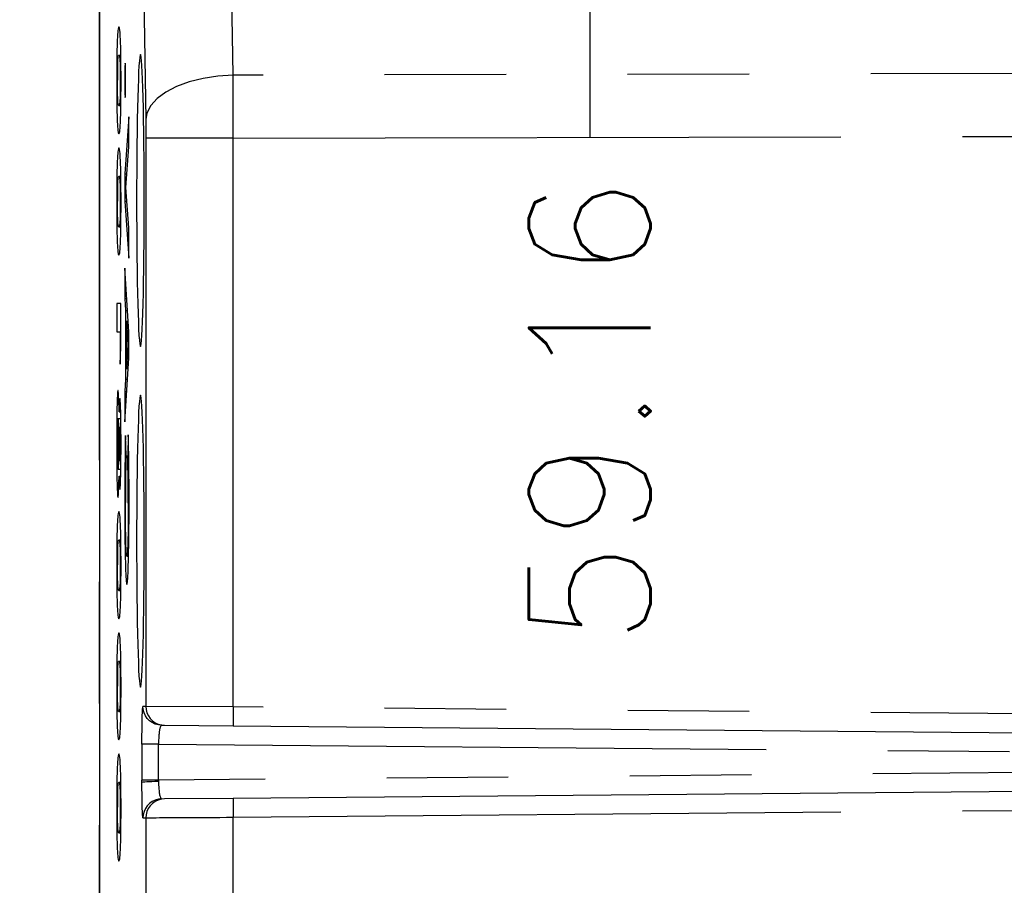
# Model space of a CAD drawing. Extents: x 2651 to 11825, y -3833 to 1075.
# Tile 431 of 656: x 4806 to 4826, y -3147 to -3130. Entities that reach past the tile are written whole.
import ezdxf

# ---------------------------------------------------------------- set-up
doc = ezdxf.new("R2010")
doc.units = 0
doc.header["$LTSCALE"] = 10
doc.linetypes.add('PHANTOM', pattern=[2.5, 1.25, -0.25, 0.25, -0.25, 0.25, -0.25])
doc.layers.get('0').update_dxf_attribs({"linetype": 'CONTINUOUS'})
doc.layers.get('Defpoints').update_dxf_attribs({"linetype": 'CONTINUOUS'})
doc.layers.add('DIM', color=3, linetype='CONTINUOUS')
doc.layers.add('LAYER_108', color=7, linetype='CONTINUOUS')
doc.styles.get("Standard").update_dxf_attribs({"font": 'romans.shx'})
doc.dimstyles.new('1-1', dxfattribs={"dimtxt": 2.5, "dimasz": 2.5, "dimexe": 1, "dimexo": 0.5, "dimtad": 0, "dimrnd": 1.38778e-17, "dimzin": 9, "dimdsep": 46, "dimtxsty": 'Standard', "dimblk": 'CLOSED', "dimcen": 0, "dimclrd": 3, "dimclre": 3, "dimclrt": 3, "dimazin": 2, "dimtfac": 0.75, "dimtofl": 0, "dimtmove": 0, "dimatfit": 3, "dimfxl": 0, "dimtolj": 1, "dimarcsym": 0})

# ---------------------------------------------------------------- blocks, each defined once
blk = doc.blocks.new('*D749')
at = {"layer": 'Defpoints', "color": 0}
for p in [(4876.454, -3109.358), (4807.215, -3163.693), (4807.215, -3176.112)]:
    blk.add_point(p, dxfattribs=at)
at = {"layer": 'DIM', "color": 3, "lineweight": -2}
blk.add_line((4807.215, -3164.193), (4807.215, -3176.112), dxfattribs=at)
at = {"layer": 'DIM', "color": 3, "insert": (4807.215, -3181.737), "char_height": 2.5, "attachment_point": 5, "rotation": 90}
blk.add_mtext('\\A1;69.24', dxfattribs=at)
blk = doc.blocks.new('_Closed')
at = {"color": 0, "linetype": 'ByBlock', "lineweight": -2}
for p, q in [((-1, 0.1667), (0, 0)), ((-1, 0.1667), (-1, -0.1667)), ((0, 0), (-1, -0.1667)), ((0, 0), (-1, 0))]:
    blk.add_line(p, q, dxfattribs=at)
blk = doc.blocks.new('*D3544')
at = {"layer": 'Defpoints', "color": 0}
for p in [(4876.454, -3109.358), (4817.299, -3114.358), (4817.299, -3132.06)]:
    blk.add_point(p, dxfattribs=at)
at = {"layer": 'DIM', "color": 3, "lineweight": -2}
blk.add_line((4817.299, -3114.858), (4817.299, -3132.06), dxfattribs=at)
at = {"layer": 'DIM', "color": 3, "insert": (4817.299, -3137.685), "char_height": 2.5, "attachment_point": 5, "rotation": 90}
blk.add_mtext('\\A1;59.16', dxfattribs=at)

msp = doc.modelspace()

# ---------------------------------------------------------------- linework, layer by layer
at = {"layer": 'LAYER_108', "color": 0, "linetype": 'Continuous'}
for p, q in [((4807.215, -3120.335), (4807.215, -3163.706)), ((4807.614, -3130.367), (4807.656, -3130.367)), ((4807.571, -3130.513), (4807.57, -3130.879)), ((4807.57, -3130.879), (4807.573, -3131.42)), ((4807.736, -3130.886), (4807.754, -3130.886)), ((4807.614, -3131.405), (4807.656, -3131.405)), ((4807.822, -3131.633), (4807.737, -3132.807)), ((4807.822, -3132.252), (4807.822, -3131.633)), ((4807.761, -3133.086), (4807.822, -3132.252)), ((4807.614, -3132.858), (4807.656, -3132.858)), ((4807.737, -3132.807), (4807.737, -3133.367)), ((4807.737, -3132.807), (4807.782, -3132.807)), ((4807.571, -3133.004), (4807.57, -3133.37)), ((4807.822, -3133.919), (4807.761, -3133.086)), ((4807.57, -3133.37), (4807.573, -3133.912)), ((4807.737, -3133.367), (4807.822, -3134.539)), ((4807.737, -3133.367), (4807.782, -3133.367)), ((4807.614, -3133.896), (4807.656, -3133.896)), ((4807.822, -3134.539), (4807.822, -3133.919)), ((4807.822, -3136.055), (4807.737, -3134.747)), ((4807.737, -3134.747), (4807.737, -3135.368)), ((4807.657, -3135.474), (4807.572, -3135.474)), ((4807.572, -3135.474), (4807.572, -3136.055)), ((4807.657, -3136.372), (4807.657, -3135.474)), ((4807.737, -3135.368), (4807.754, -3135.62)), ((4807.737, -3135.368), (4807.777, -3135.368)), ((4807.754, -3135.62), (4807.754, -3137.031)), ((4807.754, -3135.62), (4807.793, -3135.62)), ((4807.77, -3136.81), (4807.77, -3135.839)), ((4807.77, -3135.839), (4807.799, -3136.325)), ((4807.77, -3135.839), (4807.808, -3135.839)), ((4807.572, -3136.055), (4807.643, -3136.055)), ((4807.643, -3136.055), (4807.643, -3136.719)), ((4807.643, -3136.055), (4807.657, -3136.055)), ((4807.822, -3136.594), (4807.822, -3136.055)), ((4807.643, -3136.719), (4807.657, -3136.372)), ((4807.799, -3136.325), (4807.77, -3136.81)), ((4807.799, -3136.325), (4807.822, -3136.325)), ((4807.737, -3137.902), (4807.822, -3136.594)), ((4807.77, -3136.81), (4807.808, -3136.81)), ((4807.754, -3137.031), (4807.737, -3137.282)), ((4807.754, -3137.031), (4807.793, -3137.031)), ((4807.737, -3137.282), (4807.737, -3137.902)), ((4807.737, -3137.282), (4807.777, -3137.282)), ((4807.618, -3137.703), (4807.611, -3137.427)), ((4807.618, -3137.703), (4807.653, -3137.703)), ((4807.597, -3137.84), (4807.655, -3137.84)), ((4807.585, -3138.357), (4807.588, -3138)), ((4807.606, -3138.019), (4807.609, -3138.35)), ((4807.762, -3138.599), (4807.751, -3138.185)), ((4807.807, -3138.172), (4807.796, -3138.599)), ((4807.57, -3138.351), (4807.572, -3138.906)), ((4807.609, -3138.35), (4807.606, -3138.703)), ((4807.597, -3138.878), (4807.656, -3138.878)), ((4807.61, -3139.296), (4807.618, -3139.024)), ((4807.618, -3139.024), (4807.653, -3139.024)), ((4807.614, -3140.331), (4807.656, -3140.331)), ((4807.571, -3140.477), (4807.57, -3140.843)), ((4807.779, -3140.663), (4807.813, -3140.663)), ((4807.57, -3140.843), (4807.573, -3141.385)), ((4807.614, -3141.369), (4807.656, -3141.369)), ((4807.571, -3142.968), (4807.57, -3143.334)), ((4807.614, -3142.822), (4807.656, -3142.822)), ((4807.57, -3143.334), (4807.573, -3143.876)), ((4807.614, -3143.86), (4807.656, -3143.86)), ((4808.495, -3144.142), (4808.555, -3144.142)), ((4808.555, -3144.142), (4809.967, -3144.155)), ((4809.967, -3144.155), (4835.579, -3144.378)), ((4807.614, -3145.314), (4807.656, -3145.314)), ((4807.571, -3145.46), (4807.57, -3145.825)), ((4835.579, -3145.421), (4809.967, -3145.645)), ((4808.555, -3145.657), (4808.495, -3145.658)), ((4809.967, -3145.645), (4808.555, -3145.657)), ((4807.57, -3145.825), (4807.573, -3146.367)), ((4807.614, -3146.352), (4807.656, -3146.352))]:
    msp.add_line(p, q, dxfattribs=at)
at = {"layer": 'LAYER_108', "color": 253, "linetype": 'PHANTOM'}
for p, q in [((4807.215, -3163.693), (4807.215, -3120.349)), ((4809.964, -3130.782), (4809.923, -3128.061)), ((4808.126, -3128.967), (4808.167, -3131.688)), ((4835.579, -3130.722), (4809.964, -3130.782)), ((4809.967, -3132.077), (4809.964, -3130.782)), ((4808.167, -3131.688), (4808.17, -3132.077)), ((4809.967, -3132.077), (4835.579, -3132.017)), ((4808.17, -3132.077), (4808.17, -3143.754)), ((4809.967, -3132.077), (4808.17, -3132.077)), ((4809.967, -3143.766), (4809.967, -3132.077)), ((4808.17, -3143.754), (4808.11, -3143.753)), ((4809.967, -3143.766), (4808.17, -3143.754)), ((4835.579, -3143.99), (4809.967, -3143.766)), ((4808.09, -3144.529), (4808.09, -3145.27)), ((4808.431, -3144.529), (4808.09, -3144.529)), ((4808.431, -3144.529), (4835.623, -3144.767)), ((4808.431, -3145.27), (4808.431, -3144.529)), ((4835.623, -3145.033), (4808.431, -3145.27)), ((4808.09, -3145.315), (4808.09, -3145.27)), ((4808.431, -3145.27), (4808.09, -3145.27)), ((4808.431, -3145.27), (4808.431, -3145.292)), ((4809.967, -3146.033), (4835.579, -3145.81)), ((4808.11, -3146.046), (4808.17, -3146.046)), ((4808.17, -3146.046), (4808.17, -3157.935)), ((4809.967, -3157.935), (4809.967, -3146.033))]:
    msp.add_line(p, q, dxfattribs=at)
at = {"layer": 'LAYER_108', "color": 0, "linetype": 'Continuous'}
for points in [[(4807.614, -3129.785, 0), (4807.606, -3129.796, 0), (4807.597, -3129.834, 0), (4807.594, -3129.861, 0), (4807.59, -3129.899, 0), (4807.587, -3129.947, 0), (4807.583, -3130.007, 0), (4807.582, -3130.047, 0), (4807.58, -3130.091, 0), (4807.578, -3130.141, 0), (4807.577, -3130.196, 0), (4807.575, -3130.244, 0), (4807.574, -3130.295, 0), (4807.573, -3130.35, 0), (4807.573, -3130.407, 0), (4807.572, -3130.466, 0), (4807.571, -3130.513, 0)], [(4807.659, -3130.895, 0), (4807.659, -3130.815, 0), (4807.659, -3130.734, 0), (4807.658, -3130.654, 0), (4807.658, -3130.576, 0), (4807.657, -3130.5, 0), (4807.656, -3130.43, 0), (4807.656, -3130.363, 0), (4807.654, -3130.298, 0), (4807.653, -3130.238, 0), (4807.652, -3130.183, 0), (4807.65, -3130.132, 0), (4807.649, -3130.085, 0), (4807.647, -3130.042, 0), (4807.644, -3129.984, 0), (4807.642, -3129.935, 0), (4807.639, -3129.895, 0), (4807.636, -3129.863, 0), (4807.629, -3129.816, 0), (4807.622, -3129.792, 0), (4807.614, -3129.785, 0)], [(4807.591, -3130.526, 0), (4807.592, -3130.501, 0), (4807.594, -3130.478, 0), (4807.595, -3130.458, 0), (4807.597, -3130.434, 0), (4807.599, -3130.415, 0), (4807.603, -3130.391, 0), (4807.607, -3130.377, 0), (4807.614, -3130.367, 0)], [(4807.614, -3130.367, 0), (4807.624, -3130.38, 0), (4807.627, -3130.392, 0), (4807.63, -3130.411, 0), (4807.633, -3130.439, 0), (4807.634, -3130.456, 0), (4807.636, -3130.476, 0), (4807.637, -3130.5, 0), (4807.638, -3130.529, 0), (4807.639, -3130.553, 0), (4807.64, -3130.58, 0), (4807.641, -3130.61, 0), (4807.642, -3130.642, 0), (4807.642, -3130.667, 0), (4807.643, -3130.693, 0), (4807.643, -3130.721, 0), (4807.643, -3130.749, 0), (4807.644, -3130.781, 0), (4807.644, -3130.814, 0), (4807.644, -3130.848, 0), (4807.644, -3130.881, 0)], [(4808.058, -3130.358, 0), (4808.051, -3130.372, 0), (4808.043, -3130.416, 0), (4808.036, -3130.487, 0), (4808.028, -3130.586, 0), (4808.021, -3130.712, 0), (4808.015, -3130.863, 0), (4808.009, -3131.039, 0), (4808.003, -3131.236, 0), (4807.998, -3131.454, 0), (4807.993, -3131.691, 0), (4807.989, -3131.943, 0), (4807.986, -3132.21, 0), (4807.983, -3132.487, 0), (4807.981, -3132.772, 0), (4807.98, -3133.064, 0), (4807.98, -3133.358, 0), (4807.98, -3133.652, 0), (4807.981, -3133.943, 0), (4807.983, -3134.229, 0), (4807.986, -3134.506, 0), (4807.989, -3134.773, 0), (4807.993, -3135.025, 0), (4807.998, -3135.262, 0), (4808.003, -3135.48, 0), (4808.009, -3135.677, 0), (4808.015, -3135.853, 0), (4808.021, -3136.004, 0), (4808.028, -3136.13, 0), (4808.036, -3136.229, 0), (4808.043, -3136.3, 0), (4808.051, -3136.344, 0), (4808.058, -3136.358, 0)], [(4808.137, -3133.358, 0), (4808.137, -3133.064, 0), (4808.136, -3132.772, 0), (4808.134, -3132.487, 0), (4808.131, -3132.21, 0), (4808.128, -3131.943, 0), (4808.124, -3131.691, 0), (4808.119, -3131.454, 0), (4808.114, -3131.236, 0), (4808.108, -3131.039, 0), (4808.102, -3130.863, 0), (4808.095, -3130.712, 0), (4808.089, -3130.586, 0), (4808.081, -3130.487, 0), (4808.074, -3130.416, 0), (4808.066, -3130.372, 0), (4808.058, -3130.358, 0)], [(4807.745, -3130.533, 0), (4807.744, -3130.535, 0), (4807.744, -3130.539, 0), (4807.743, -3130.544, 0), (4807.742, -3130.552, 0), (4807.741, -3130.563, 0), (4807.741, -3130.575, 0), (4807.74, -3130.589, 0), (4807.739, -3130.605, 0), (4807.739, -3130.622, 0), (4807.738, -3130.641, 0), (4807.738, -3130.663, 0), (4807.737, -3130.687, 0), (4807.737, -3130.713, 0), (4807.737, -3130.74, 0), (4807.736, -3130.762, 0), (4807.736, -3130.786, 0), (4807.736, -3130.81, 0), (4807.736, -3130.834, 0), (4807.736, -3130.859, 0), (4807.736, -3130.886, 0)], [(4807.754, -3130.886, 0), (4807.754, -3130.856, 0), (4807.754, -3130.826, 0), (4807.754, -3130.797, 0), (4807.754, -3130.768, 0), (4807.754, -3130.741, 0), (4807.753, -3130.717, 0), (4807.753, -3130.694, 0), (4807.752, -3130.672, 0), (4807.752, -3130.651, 0), (4807.751, -3130.631, 0), (4807.751, -3130.615, 0), (4807.75, -3130.599, 0), (4807.75, -3130.585, 0), (4807.749, -3130.572, 0), (4807.749, -3130.561, 0), (4807.748, -3130.551, 0), (4807.747, -3130.543, 0), (4807.747, -3130.537, 0), (4807.746, -3130.534, 0), (4807.745, -3130.533, 0)], [(4807.614, -3131.405, 0), (4807.609, -3131.4, 0), (4807.604, -3131.388, 0), (4807.601, -3131.376, 0), (4807.599, -3131.36, 0), (4807.596, -3131.338, 0), (4807.594, -3131.308, 0), (4807.593, -3131.29, 0), (4807.592, -3131.27, 0), (4807.591, -3131.247, 0), (4807.59, -3131.222, 0), (4807.589, -3131.199, 0), (4807.588, -3131.175, 0), (4807.588, -3131.149, 0), (4807.587, -3131.121, 0), (4807.587, -3131.092, 0), (4807.586, -3131.064, 0), (4807.586, -3131.034, 0), (4807.586, -3131.003, 0), (4807.585, -3130.972, 0), (4807.585, -3130.942, 0), (4807.585, -3130.912, 0), (4807.585, -3130.881, 0)], [(4807.644, -3130.881, 0), (4807.644, -3130.922, 0), (4807.644, -3130.962, 0), (4807.643, -3131.002, 0), (4807.643, -3131.04, 0), (4807.643, -3131.07, 0), (4807.642, -3131.099, 0), (4807.642, -3131.127, 0), (4807.641, -3131.153, 0), (4807.641, -3131.178, 0), (4807.64, -3131.202, 0), (4807.639, -3131.224, 0), (4807.639, -3131.243, 0), (4807.638, -3131.261, 0), (4807.636, -3131.297, 0), (4807.634, -3131.326, 0), (4807.631, -3131.349, 0), (4807.629, -3131.365, 0), (4807.621, -3131.397, 0), (4807.614, -3131.405, 0)], [(4807.648, -3131.72, 0), (4807.65, -3131.659, 0), (4807.652, -3131.592, 0), (4807.653, -3131.542, 0), (4807.654, -3131.488, 0), (4807.655, -3131.43, 0), (4807.656, -3131.365, 0), (4807.657, -3131.297, 0), (4807.658, -3131.224, 0), (4807.658, -3131.149, 0), (4807.659, -3131.087, 0), (4807.659, -3131.024, 0), (4807.659, -3130.895, 0)], [(4807.736, -3130.886, 0), (4807.736, -3130.916, 0), (4807.736, -3130.945, 0), (4807.736, -3130.975, 0), (4807.736, -3131.004, 0), (4807.737, -3131.031, 0), (4807.737, -3131.055, 0), (4807.737, -3131.078, 0), (4807.738, -3131.1, 0), (4807.738, -3131.121, 0), (4807.739, -3131.14, 0), (4807.739, -3131.157, 0), (4807.74, -3131.172, 0), (4807.74, -3131.186, 0), (4807.741, -3131.198, 0), (4807.741, -3131.209, 0), (4807.742, -3131.219, 0), (4807.743, -3131.228, 0), (4807.744, -3131.233, 0), (4807.744, -3131.237, 0), (4807.745, -3131.239, 0)], [(4807.745, -3131.239, 0), (4807.746, -3131.236, 0), (4807.747, -3131.233, 0), (4807.747, -3131.227, 0), (4807.748, -3131.219, 0), (4807.749, -3131.208, 0), (4807.75, -3131.196, 0), (4807.75, -3131.182, 0), (4807.751, -3131.166, 0), (4807.751, -3131.148, 0), (4807.752, -3131.129, 0), (4807.752, -3131.107, 0), (4807.753, -3131.084, 0), (4807.753, -3131.059, 0), (4807.753, -3131.033, 0), (4807.754, -3131.011, 0), (4807.754, -3130.987, 0), (4807.754, -3130.963, 0), (4807.754, -3130.938, 0), (4807.754, -3130.913, 0), (4807.754, -3130.886, 0)], [(4807.573, -3131.42, 0), (4807.574, -3131.425, 0), (4807.575, -3131.487, 0), (4807.576, -3131.545, 0), (4807.577, -3131.598, 0), (4807.579, -3131.648, 0), (4807.58, -3131.693, 0), (4807.582, -3131.735, 0), (4807.584, -3131.792, 0), (4807.587, -3131.84, 0), (4807.59, -3131.88, 0), (4807.593, -3131.911, 0), (4807.6, -3131.958, 0), (4807.607, -3131.98, 0), (4807.614, -3131.986, 0)], [(4807.614, -3131.986, 0), (4807.622, -3131.976, 0), (4807.631, -3131.941, 0), (4807.635, -3131.91, 0), (4807.639, -3131.866, 0), (4807.641, -3131.838, 0), (4807.644, -3131.805, 0), (4807.646, -3131.765, 0), (4807.648, -3131.72, 0)], [(4807.614, -3132.277, 0), (4807.606, -3132.287, 0), (4807.597, -3132.325, 0), (4807.594, -3132.353, 0), (4807.59, -3132.39, 0), (4807.587, -3132.438, 0), (4807.583, -3132.498, 0), (4807.582, -3132.538, 0), (4807.58, -3132.583, 0), (4807.578, -3132.632, 0), (4807.577, -3132.687, 0), (4807.575, -3132.735, 0), (4807.574, -3132.786, 0), (4807.573, -3132.841, 0), (4807.573, -3132.898, 0), (4807.572, -3132.958, 0), (4807.571, -3133.004, 0)], [(4807.659, -3133.387, 0), (4807.659, -3133.306, 0), (4807.659, -3133.225, 0), (4807.658, -3133.146, 0), (4807.658, -3133.067, 0), (4807.657, -3132.991, 0), (4807.656, -3132.921, 0), (4807.656, -3132.854, 0), (4807.654, -3132.79, 0), (4807.653, -3132.73, 0), (4807.652, -3132.674, 0), (4807.65, -3132.623, 0), (4807.649, -3132.576, 0), (4807.647, -3132.533, 0), (4807.644, -3132.475, 0), (4807.642, -3132.426, 0), (4807.639, -3132.386, 0), (4807.636, -3132.354, 0), (4807.629, -3132.307, 0), (4807.622, -3132.284, 0), (4807.614, -3132.277, 0)], [(4807.591, -3133.017, 0), (4807.592, -3132.992, 0), (4807.594, -3132.969, 0), (4807.595, -3132.95, 0), (4807.597, -3132.925, 0), (4807.599, -3132.906, 0), (4807.603, -3132.882, 0), (4807.607, -3132.868, 0), (4807.614, -3132.858, 0)], [(4807.614, -3132.858, 0), (4807.624, -3132.871, 0), (4807.627, -3132.883, 0), (4807.63, -3132.902, 0), (4807.633, -3132.93, 0), (4807.634, -3132.947, 0), (4807.636, -3132.967, 0), (4807.637, -3132.992, 0), (4807.638, -3133.02, 0), (4807.639, -3133.044, 0), (4807.64, -3133.072, 0), (4807.641, -3133.101, 0), (4807.642, -3133.133, 0), (4807.642, -3133.158, 0), (4807.643, -3133.184, 0), (4807.643, -3133.212, 0), (4807.643, -3133.24, 0), (4807.644, -3133.272, 0), (4807.644, -3133.305, 0), (4807.644, -3133.339, 0), (4807.644, -3133.372, 0)], [(4807.614, -3133.896, 0), (4807.609, -3133.892, 0), (4807.604, -3133.879, 0), (4807.601, -3133.867, 0), (4807.599, -3133.852, 0), (4807.596, -3133.829, 0), (4807.594, -3133.799, 0), (4807.593, -3133.782, 0), (4807.592, -3133.761, 0), (4807.591, -3133.739, 0), (4807.59, -3133.713, 0), (4807.589, -3133.69, 0), (4807.588, -3133.666, 0), (4807.588, -3133.64, 0), (4807.587, -3133.612, 0), (4807.587, -3133.583, 0), (4807.586, -3133.555, 0), (4807.586, -3133.525, 0), (4807.586, -3133.494, 0), (4807.585, -3133.463, 0), (4807.585, -3133.433, 0), (4807.585, -3133.403, 0), (4807.585, -3133.372, 0)], [(4807.644, -3133.372, 0), (4807.644, -3133.413, 0), (4807.644, -3133.453, 0), (4807.643, -3133.493, 0), (4807.643, -3133.531, 0), (4807.643, -3133.561, 0), (4807.642, -3133.59, 0), (4807.642, -3133.618, 0), (4807.641, -3133.644, 0), (4807.641, -3133.669, 0), (4807.64, -3133.693, 0), (4807.639, -3133.715, 0), (4807.639, -3133.735, 0), (4807.638, -3133.752, 0), (4807.636, -3133.788, 0), (4807.634, -3133.817, 0), (4807.631, -3133.84, 0), (4807.629, -3133.857, 0), (4807.621, -3133.888, 0), (4807.614, -3133.896, 0)], [(4807.648, -3134.211, 0), (4807.65, -3134.15, 0), (4807.652, -3134.083, 0), (4807.653, -3134.033, 0), (4807.654, -3133.979, 0), (4807.655, -3133.922, 0), (4807.656, -3133.856, 0), (4807.657, -3133.788, 0), (4807.658, -3133.715, 0), (4807.658, -3133.641, 0), (4807.659, -3133.578, 0), (4807.659, -3133.515, 0), (4807.659, -3133.387, 0)], [(4808.058, -3136.358, 0), (4808.066, -3136.344, 0), (4808.074, -3136.3, 0), (4808.081, -3136.229, 0), (4808.089, -3136.13, 0), (4808.095, -3136.004, 0), (4808.102, -3135.853, 0), (4808.108, -3135.677, 0), (4808.114, -3135.48, 0), (4808.119, -3135.262, 0), (4808.124, -3135.025, 0), (4808.128, -3134.773, 0), (4808.131, -3134.506, 0), (4808.134, -3134.229, 0), (4808.136, -3133.943, 0), (4808.137, -3133.652, 0), (4808.137, -3133.358, 0)], [(4807.573, -3133.912, 0), (4807.574, -3133.916, 0), (4807.575, -3133.978, 0), (4807.576, -3134.036, 0), (4807.577, -3134.089, 0), (4807.579, -3134.139, 0), (4807.58, -3134.185, 0), (4807.582, -3134.226, 0), (4807.584, -3134.283, 0), (4807.587, -3134.331, 0), (4807.59, -3134.371, 0), (4807.593, -3134.402, 0), (4807.6, -3134.449, 0), (4807.607, -3134.471, 0), (4807.614, -3134.477, 0)], [(4807.614, -3134.477, 0), (4807.622, -3134.467, 0), (4807.631, -3134.432, 0), (4807.635, -3134.401, 0), (4807.639, -3134.357, 0), (4807.641, -3134.329, 0), (4807.644, -3134.296, 0), (4807.646, -3134.256, 0), (4807.648, -3134.211, 0)], [(4807.596, -3137.259, 0), (4807.594, -3137.264, 0), (4807.591, -3137.274, 0), (4807.589, -3137.291, 0), (4807.587, -3137.314, 0), (4807.585, -3137.343, 0), (4807.583, -3137.376, 0), (4807.582, -3137.415, 0), (4807.58, -3137.459, 0), (4807.578, -3137.508, 0), (4807.577, -3137.555, 0), (4807.576, -3137.606, 0), (4807.575, -3137.66, 0), (4807.574, -3137.717, 0), (4807.573, -3137.777, 0), (4807.572, -3137.844, 0)], [(4807.611, -3137.427, 0), (4807.609, -3137.395, 0), (4807.608, -3137.366, 0), (4807.606, -3137.339, 0), (4807.605, -3137.316, 0), (4807.603, -3137.297, 0), (4807.601, -3137.28, 0), (4807.6, -3137.268, 0), (4807.598, -3137.262, 0), (4807.596, -3137.259, 0)], [(4807.635, -3137.425, 0), (4807.633, -3137.429, 0), (4807.631, -3137.438, 0), (4807.63, -3137.448, 0), (4807.628, -3137.463, 0), (4807.627, -3137.48, 0), (4807.626, -3137.501, 0), (4807.624, -3137.524, 0), (4807.623, -3137.551, 0), (4807.621, -3137.596, 0), (4807.62, -3137.645, 0), (4807.618, -3137.703, 0)], [(4807.659, -3138.355, 0), (4807.659, -3138.276, 0), (4807.659, -3138.198, 0), (4807.658, -3138.121, 0), (4807.658, -3138.045, 0), (4807.657, -3137.971, 0), (4807.656, -3137.906, 0), (4807.656, -3137.844, 0), (4807.655, -3137.785, 0), (4807.653, -3137.729, 0), (4807.652, -3137.678, 0), (4807.651, -3137.631, 0), (4807.649, -3137.588, 0), (4807.648, -3137.55, 0), (4807.646, -3137.517, 0), (4807.644, -3137.488, 0), (4807.642, -3137.464, 0), (4807.64, -3137.446, 0), (4807.638, -3137.431, 0), (4807.635, -3137.425, 0)], [(4808.058, -3137.358, 0), (4808.051, -3137.372, 0), (4808.043, -3137.416, 0), (4808.036, -3137.487, 0), (4808.028, -3137.586, 0), (4808.021, -3137.712, 0), (4808.015, -3137.863, 0), (4808.009, -3138.039, 0), (4808.003, -3138.236, 0), (4807.998, -3138.454, 0), (4807.993, -3138.691, 0), (4807.989, -3138.943, 0), (4807.986, -3139.21, 0), (4807.983, -3139.487, 0), (4807.981, -3139.772, 0), (4807.98, -3140.064, 0), (4807.98, -3140.358, 0), (4807.98, -3140.652, 0), (4807.981, -3140.943, 0), (4807.983, -3141.229, 0), (4807.986, -3141.506, 0), (4807.989, -3141.773, 0), (4807.993, -3142.025, 0), (4807.998, -3142.262, 0), (4808.003, -3142.48, 0), (4808.009, -3142.677, 0), (4808.015, -3142.853, 0), (4808.021, -3143.004, 0), (4808.028, -3143.13, 0), (4808.036, -3143.229, 0), (4808.043, -3143.3, 0), (4808.051, -3143.344, 0), (4808.058, -3143.358, 0)], [(4808.137, -3140.358, 0), (4808.137, -3140.064, 0), (4808.136, -3139.772, 0), (4808.134, -3139.487, 0), (4808.131, -3139.21, 0), (4808.128, -3138.943, 0), (4808.124, -3138.691, 0), (4808.119, -3138.454, 0), (4808.114, -3138.236, 0), (4808.108, -3138.039, 0), (4808.102, -3137.863, 0), (4808.095, -3137.712, 0), (4808.089, -3137.586, 0), (4808.081, -3137.487, 0), (4808.074, -3137.416, 0), (4808.066, -3137.372, 0), (4808.058, -3137.358, 0)], [(4807.572, -3137.844, 0), (4807.572, -3137.844, 0), (4807.571, -3137.913, 0), (4807.571, -3137.983, 0), (4807.571, -3138.055, 0), (4807.57, -3138.203, 0), (4807.57, -3138.351, 0)], [(4807.588, -3138, 0), (4807.588, -3137.985, 0), (4807.589, -3137.963, 0), (4807.589, -3137.942, 0), (4807.59, -3137.923, 0), (4807.591, -3137.905, 0), (4807.591, -3137.89, 0), (4807.592, -3137.875, 0), (4807.593, -3137.862, 0), (4807.594, -3137.852, 0), (4807.595, -3137.846, 0), (4807.596, -3137.842, 0), (4807.597, -3137.84, 0)], [(4807.597, -3137.84, 0), (4807.598, -3137.843, 0), (4807.599, -3137.847, 0), (4807.6, -3137.854, 0), (4807.601, -3137.865, 0), (4807.602, -3137.879, 0), (4807.603, -3137.894, 0), (4807.603, -3137.911, 0), (4807.604, -3137.931, 0), (4807.605, -3137.953, 0), (4807.605, -3137.977, 0), (4807.606, -3138.004, 0), (4807.606, -3138.019, 0)], [(4807.624, -3138.358, 0), (4807.624, -3138.328, 0), (4807.624, -3138.298, 0), (4807.625, -3138.268, 0), (4807.625, -3138.239, 0), (4807.625, -3138.211, 0), (4807.625, -3138.187, 0), (4807.626, -3138.163, 0), (4807.626, -3138.141, 0), (4807.627, -3138.121, 0), (4807.627, -3138.102, 0), (4807.628, -3138.084, 0), (4807.628, -3138.068, 0), (4807.629, -3138.054, 0), (4807.63, -3138.041, 0), (4807.63, -3138.03, 0), (4807.631, -3138.021, 0), (4807.632, -3138.014, 0), (4807.633, -3138.009, 0), (4807.634, -3138.006, 0)], [(4807.634, -3138.006, 0), (4807.635, -3138.008, 0), (4807.636, -3138.011, 0), (4807.637, -3138.017, 0), (4807.638, -3138.024, 0), (4807.638, -3138.035, 0), (4807.639, -3138.047, 0), (4807.64, -3138.062, 0), (4807.64, -3138.078, 0), (4807.641, -3138.097, 0), (4807.641, -3138.113, 0), (4807.642, -3138.13, 0), (4807.642, -3138.148, 0), (4807.642, -3138.167, 0), (4807.643, -3138.187, 0), (4807.643, -3138.212, 0), (4807.643, -3138.238, 0), (4807.644, -3138.265, 0), (4807.644, -3138.292, 0), (4807.644, -3138.33, 0), (4807.644, -3138.369, 0)], [(4807.751, -3138.185, 0), (4807.746, -3138.373, 0), (4807.742, -3138.574, 0), (4807.741, -3138.681, 0), (4807.739, -3138.793, 0), (4807.738, -3138.873, 0), (4807.737, -3138.955, 0), (4807.737, -3139.038, 0), (4807.736, -3139.166, 0), (4807.735, -3139.295, 0), (4807.735, -3139.429, 0), (4807.735, -3139.563, 0)], [(4807.824, -3139.554, 0), (4807.824, -3139.394, 0), (4807.823, -3139.236, 0), (4807.823, -3139.129, 0), (4807.822, -3139.023, 0), (4807.821, -3138.919, 0), (4807.82, -3138.822, 0), (4807.819, -3138.728, 0), (4807.817, -3138.637, 0), (4807.816, -3138.546, 0), (4807.814, -3138.458, 0), (4807.812, -3138.374, 0), (4807.81, -3138.27, 0), (4807.807, -3138.172, 0)], [(4807.597, -3138.878, 0), (4807.596, -3138.876, 0), (4807.595, -3138.872, 0), (4807.594, -3138.864, 0), (4807.593, -3138.854, 0), (4807.593, -3138.842, 0), (4807.592, -3138.829, 0), (4807.591, -3138.813, 0), (4807.59, -3138.796, 0), (4807.59, -3138.777, 0), (4807.589, -3138.753, 0), (4807.588, -3138.727, 0), (4807.588, -3138.7, 0), (4807.587, -3138.671, 0), (4807.587, -3138.636, 0), (4807.586, -3138.599, 0), (4807.586, -3138.56, 0), (4807.586, -3138.521, 0), (4807.585, -3138.467, 0), (4807.585, -3138.412, 0), (4807.585, -3138.357, 0)], [(4807.634, -3138.712, 0), (4807.633, -3138.71, 0), (4807.632, -3138.705, 0), (4807.631, -3138.698, 0), (4807.63, -3138.688, 0), (4807.63, -3138.676, 0), (4807.629, -3138.662, 0), (4807.628, -3138.646, 0), (4807.628, -3138.627, 0), (4807.627, -3138.607, 0), (4807.627, -3138.584, 0), (4807.626, -3138.56, 0), (4807.626, -3138.535, 0), (4807.625, -3138.513, 0), (4807.625, -3138.489, 0), (4807.625, -3138.465, 0), (4807.625, -3138.44, 0), (4807.624, -3138.399, 0), (4807.624, -3138.358, 0)], [(4807.644, -3138.369, 0), (4807.644, -3138.398, 0), (4807.644, -3138.428, 0), (4807.644, -3138.457, 0), (4807.643, -3138.486, 0), (4807.643, -3138.513, 0), (4807.643, -3138.538, 0), (4807.642, -3138.561, 0), (4807.642, -3138.583, 0), (4807.641, -3138.604, 0), (4807.641, -3138.622, 0), (4807.64, -3138.64, 0), (4807.64, -3138.655, 0), (4807.639, -3138.669, 0), (4807.638, -3138.682, 0), (4807.638, -3138.692, 0), (4807.637, -3138.701, 0), (4807.636, -3138.706, 0), (4807.635, -3138.71, 0), (4807.634, -3138.712, 0)], [(4807.635, -3139.293, 0), (4807.637, -3139.289, 0), (4807.639, -3139.281, 0), (4807.641, -3139.267, 0), (4807.643, -3139.246, 0), (4807.645, -3139.22, 0), (4807.647, -3139.188, 0), (4807.649, -3139.151, 0), (4807.65, -3139.109, 0), (4807.651, -3139.07, 0), (4807.653, -3139.029, 0), (4807.654, -3138.984, 0), (4807.655, -3138.936, 0), (4807.655, -3138.887, 0), (4807.656, -3138.826, 0), (4807.657, -3138.763, 0), (4807.658, -3138.697, 0), (4807.658, -3138.63, 0), (4807.659, -3138.539, 0), (4807.659, -3138.447, 0), (4807.659, -3138.355, 0)], [(4807.606, -3138.703, 0), (4807.606, -3138.72, 0), (4807.605, -3138.751, 0), (4807.604, -3138.776, 0), (4807.603, -3138.8, 0), (4807.603, -3138.821, 0), (4807.602, -3138.839, 0), (4807.601, -3138.851, 0), (4807.6, -3138.861, 0), (4807.6, -3138.869, 0), (4807.599, -3138.874, 0), (4807.598, -3138.877, 0), (4807.597, -3138.878, 0)], [(4807.572, -3138.906, 0), (4807.572, -3138.921, 0), (4807.573, -3138.988, 0), (4807.574, -3139.051, 0), (4807.575, -3139.11, 0), (4807.577, -3139.166, 0), (4807.578, -3139.217, 0), (4807.58, -3139.263, 0), (4807.581, -3139.305, 0), (4807.583, -3139.343, 0), (4807.585, -3139.375, 0), (4807.587, -3139.402, 0), (4807.589, -3139.427, 0), (4807.591, -3139.444, 0), (4807.594, -3139.454, 0), (4807.596, -3139.459, 0)], [(4807.618, -3139.024, 0), (4807.62, -3139.088, 0), (4807.622, -3139.145, 0), (4807.624, -3139.186, 0), (4807.626, -3139.221, 0), (4807.627, -3139.241, 0), (4807.629, -3139.258, 0), (4807.63, -3139.272, 0), (4807.631, -3139.281, 0), (4807.633, -3139.288, 0), (4807.635, -3139.293, 0)], [(4807.596, -3139.459, 0), (4807.598, -3139.456, 0), (4807.6, -3139.448, 0), (4807.602, -3139.438, 0), (4807.603, -3139.425, 0), (4807.604, -3139.409, 0), (4807.606, -3139.387, 0), (4807.607, -3139.361, 0), (4807.609, -3139.331, 0), (4807.61, -3139.296, 0), (4807.61, -3139.296, 0)], [(4807.735, -3139.563, 0), (4807.735, -3139.705, 0), (4807.735, -3139.846, 0), (4807.736, -3139.986, 0), (4807.737, -3140.123, 0), (4807.738, -3140.256, 0), (4807.74, -3140.376, 0), (4807.741, -3140.491, 0), (4807.743, -3140.6, 0), (4807.745, -3140.701, 0), (4807.748, -3140.796, 0), (4807.75, -3140.883, 0), (4807.753, -3140.962, 0), (4807.756, -3141.031, 0), (4807.759, -3141.09, 0), (4807.763, -3141.14, 0), (4807.766, -3141.181, 0), (4807.769, -3141.211, 0), (4807.774, -3141.236, 0), (4807.779, -3141.245, 0)], [(4807.779, -3140.663, 0), (4807.777, -3140.66, 0), (4807.774, -3140.65, 0), (4807.772, -3140.633, 0), (4807.769, -3140.609, 0), (4807.767, -3140.577, 0), (4807.765, -3140.541, 0), (4807.763, -3140.499, 0), (4807.761, -3140.451, 0), (4807.759, -3140.397, 0), (4807.758, -3140.337, 0), (4807.756, -3140.272, 0), (4807.755, -3140.202, 0), (4807.754, -3140.129, 0), (4807.753, -3140.053, 0), (4807.752, -3139.974, 0), (4807.751, -3139.893, 0), (4807.751, -3139.81, 0), (4807.75, -3139.73, 0), (4807.75, -3139.648, 0), (4807.75, -3139.566, 0)], [(4807.779, -3141.245, 0), (4807.783, -3141.239, 0), (4807.786, -3141.226, 0), (4807.79, -3141.203, 0), (4807.793, -3141.171, 0), (4807.797, -3141.128, 0), (4807.8, -3141.075, 0), (4807.803, -3141.012, 0), (4807.806, -3140.94, 0), (4807.808, -3140.859, 0), (4807.811, -3140.77, 0), (4807.813, -3140.672, 0), (4807.815, -3140.568, 0), (4807.817, -3140.458, 0), (4807.819, -3140.337, 0), (4807.821, -3140.212, 0), (4807.822, -3140.082, 0), (4807.823, -3139.949, 0), (4807.823, -3139.818, 0), (4807.824, -3139.686, 0), (4807.824, -3139.554, 0)], [(4807.809, -3139.577, 0), (4807.809, -3139.668, 0), (4807.808, -3139.758, 0), (4807.808, -3139.848, 0), (4807.807, -3139.936, 0), (4807.806, -3140.02, 0), (4807.805, -3140.091, 0), (4807.804, -3140.16, 0), (4807.803, -3140.225, 0), (4807.802, -3140.287, 0), (4807.8, -3140.345, 0), (4807.799, -3140.404, 0), (4807.797, -3140.46, 0), (4807.795, -3140.509, 0), (4807.793, -3140.551, 0), (4807.791, -3140.589, 0), (4807.788, -3140.618, 0), (4807.786, -3140.641, 0), (4807.783, -3140.655, 0), (4807.779, -3140.663, 0)], [(4807.614, -3139.75, 0), (4807.606, -3139.76, 0), (4807.597, -3139.798, 0), (4807.594, -3139.826, 0), (4807.59, -3139.864, 0), (4807.587, -3139.912, 0), (4807.583, -3139.971, 0), (4807.582, -3140.011, 0), (4807.58, -3140.056, 0), (4807.578, -3140.105, 0), (4807.577, -3140.16, 0), (4807.575, -3140.208, 0), (4807.574, -3140.26, 0), (4807.573, -3140.315, 0), (4807.573, -3140.372, 0), (4807.572, -3140.431, 0), (4807.571, -3140.477, 0)], [(4807.659, -3140.86, 0), (4807.659, -3140.779, 0), (4807.659, -3140.699, 0), (4807.658, -3140.619, 0), (4807.658, -3140.541, 0), (4807.657, -3140.464, 0), (4807.656, -3140.395, 0), (4807.656, -3140.327, 0), (4807.654, -3140.263, 0), (4807.653, -3140.203, 0), (4807.652, -3140.147, 0), (4807.65, -3140.096, 0), (4807.649, -3140.049, 0), (4807.647, -3140.007, 0), (4807.644, -3139.949, 0), (4807.642, -3139.9, 0), (4807.639, -3139.86, 0), (4807.636, -3139.828, 0), (4807.629, -3139.78, 0), (4807.622, -3139.757, 0), (4807.614, -3139.75, 0)], [(4807.591, -3140.491, 0), (4807.592, -3140.466, 0), (4807.594, -3140.443, 0), (4807.595, -3140.423, 0), (4807.597, -3140.399, 0), (4807.599, -3140.38, 0), (4807.603, -3140.356, 0), (4807.607, -3140.341, 0), (4807.614, -3140.331, 0)], [(4807.614, -3140.331, 0), (4807.624, -3140.344, 0), (4807.627, -3140.357, 0), (4807.63, -3140.376, 0), (4807.633, -3140.404, 0), (4807.634, -3140.421, 0), (4807.636, -3140.441, 0), (4807.637, -3140.465, 0), (4807.638, -3140.493, 0), (4807.639, -3140.518, 0), (4807.64, -3140.545, 0), (4807.641, -3140.574, 0), (4807.642, -3140.606, 0), (4807.642, -3140.631, 0), (4807.643, -3140.658, 0), (4807.643, -3140.685, 0), (4807.643, -3140.714, 0), (4807.644, -3140.746, 0), (4807.644, -3140.779, 0), (4807.644, -3140.812, 0), (4807.644, -3140.846, 0)], [(4808.058, -3143.358, 0), (4808.066, -3143.344, 0), (4808.074, -3143.3, 0), (4808.081, -3143.229, 0), (4808.089, -3143.13, 0), (4808.095, -3143.004, 0), (4808.102, -3142.853, 0), (4808.108, -3142.677, 0), (4808.114, -3142.48, 0), (4808.119, -3142.262, 0), (4808.124, -3142.025, 0), (4808.128, -3141.773, 0), (4808.131, -3141.506, 0), (4808.134, -3141.229, 0), (4808.136, -3140.943, 0), (4808.137, -3140.652, 0), (4808.137, -3140.358, 0)], [(4807.614, -3141.369, 0), (4807.609, -3141.365, 0), (4807.604, -3141.352, 0), (4807.601, -3141.341, 0), (4807.599, -3141.325, 0), (4807.596, -3141.303, 0), (4807.594, -3141.273, 0), (4807.593, -3141.255, 0), (4807.592, -3141.235, 0), (4807.591, -3141.212, 0), (4807.59, -3141.186, 0), (4807.589, -3141.164, 0), (4807.588, -3141.14, 0), (4807.588, -3141.114, 0), (4807.587, -3141.086, 0), (4807.587, -3141.057, 0), (4807.586, -3141.028, 0), (4807.586, -3140.999, 0), (4807.586, -3140.968, 0), (4807.585, -3140.937, 0), (4807.585, -3140.907, 0), (4807.585, -3140.876, 0), (4807.585, -3140.846, 0)], [(4807.644, -3140.846, 0), (4807.644, -3140.886, 0), (4807.644, -3140.927, 0), (4807.643, -3140.966, 0), (4807.643, -3141.005, 0), (4807.643, -3141.035, 0), (4807.642, -3141.064, 0), (4807.642, -3141.092, 0), (4807.641, -3141.118, 0), (4807.641, -3141.142, 0), (4807.64, -3141.166, 0), (4807.639, -3141.188, 0), (4807.639, -3141.208, 0), (4807.638, -3141.226, 0), (4807.636, -3141.262, 0), (4807.634, -3141.291, 0), (4807.631, -3141.313, 0), (4807.629, -3141.33, 0), (4807.621, -3141.362, 0), (4807.614, -3141.369, 0)], [(4807.648, -3141.685, 0), (4807.65, -3141.624, 0), (4807.652, -3141.557, 0), (4807.653, -3141.506, 0), (4807.654, -3141.452, 0), (4807.655, -3141.395, 0), (4807.656, -3141.33, 0), (4807.657, -3141.262, 0), (4807.658, -3141.189, 0), (4807.658, -3141.114, 0), (4807.659, -3141.052, 0), (4807.659, -3140.989, 0), (4807.659, -3140.86, 0)], [(4807.573, -3141.385, 0), (4807.574, -3141.389, 0), (4807.575, -3141.451, 0), (4807.576, -3141.509, 0), (4807.577, -3141.563, 0), (4807.579, -3141.613, 0), (4807.58, -3141.658, 0), (4807.582, -3141.699, 0), (4807.584, -3141.756, 0), (4807.587, -3141.805, 0), (4807.59, -3141.844, 0), (4807.593, -3141.876, 0), (4807.6, -3141.922, 0), (4807.607, -3141.944, 0), (4807.614, -3141.951, 0)], [(4807.614, -3141.951, 0), (4807.622, -3141.94, 0), (4807.631, -3141.906, 0), (4807.635, -3141.875, 0), (4807.639, -3141.831, 0), (4807.641, -3141.802, 0), (4807.644, -3141.769, 0), (4807.646, -3141.729, 0), (4807.648, -3141.685, 0)], [(4807.614, -3142.241, 0), (4807.606, -3142.252, 0), (4807.597, -3142.289, 0), (4807.594, -3142.317, 0), (4807.59, -3142.355, 0), (4807.587, -3142.403, 0), (4807.583, -3142.462, 0), (4807.582, -3142.503, 0), (4807.58, -3142.547, 0), (4807.578, -3142.597, 0), (4807.577, -3142.651, 0), (4807.575, -3142.699, 0), (4807.574, -3142.751, 0), (4807.573, -3142.806, 0), (4807.573, -3142.863, 0), (4807.572, -3142.922, 0), (4807.571, -3142.968, 0)], [(4807.659, -3143.351, 0), (4807.659, -3143.271, 0), (4807.659, -3143.19, 0), (4807.658, -3143.11, 0), (4807.658, -3143.032, 0), (4807.657, -3142.956, 0), (4807.656, -3142.886, 0), (4807.656, -3142.818, 0), (4807.654, -3142.754, 0), (4807.653, -3142.694, 0), (4807.652, -3142.639, 0), (4807.65, -3142.587, 0), (4807.649, -3142.54, 0), (4807.647, -3142.498, 0), (4807.644, -3142.44, 0), (4807.642, -3142.391, 0), (4807.639, -3142.351, 0), (4807.636, -3142.319, 0), (4807.629, -3142.271, 0), (4807.622, -3142.248, 0), (4807.614, -3142.241, 0)], [(4807.591, -3142.982, 0), (4807.592, -3142.957, 0), (4807.594, -3142.934, 0), (4807.595, -3142.914, 0), (4807.597, -3142.89, 0), (4807.599, -3142.871, 0), (4807.603, -3142.847, 0), (4807.607, -3142.832, 0), (4807.614, -3142.822, 0)], [(4807.614, -3142.822, 0), (4807.624, -3142.835, 0), (4807.627, -3142.848, 0), (4807.63, -3142.867, 0), (4807.633, -3142.895, 0), (4807.634, -3142.912, 0), (4807.636, -3142.932, 0), (4807.637, -3142.956, 0), (4807.638, -3142.984, 0), (4807.639, -3143.009, 0), (4807.64, -3143.036, 0), (4807.641, -3143.066, 0), (4807.642, -3143.098, 0), (4807.642, -3143.122, 0), (4807.643, -3143.149, 0), (4807.643, -3143.176, 0), (4807.643, -3143.205, 0), (4807.644, -3143.237, 0), (4807.644, -3143.27, 0), (4807.644, -3143.303, 0), (4807.644, -3143.337, 0)], [(4807.614, -3143.86, 0), (4807.609, -3143.856, 0), (4807.604, -3143.843, 0), (4807.601, -3143.832, 0), (4807.599, -3143.816, 0), (4807.596, -3143.794, 0), (4807.594, -3143.764, 0), (4807.593, -3143.746, 0), (4807.592, -3143.726, 0), (4807.591, -3143.703, 0), (4807.59, -3143.678, 0), (4807.589, -3143.655, 0), (4807.588, -3143.631, 0), (4807.588, -3143.605, 0), (4807.587, -3143.577, 0), (4807.587, -3143.548, 0), (4807.586, -3143.519, 0), (4807.586, -3143.49, 0), (4807.586, -3143.459, 0), (4807.585, -3143.428, 0), (4807.585, -3143.398, 0), (4807.585, -3143.367, 0), (4807.585, -3143.337, 0)], [(4807.644, -3143.337, 0), (4807.644, -3143.377, 0), (4807.644, -3143.418, 0), (4807.643, -3143.458, 0), (4807.643, -3143.496, 0), (4807.643, -3143.526, 0), (4807.642, -3143.555, 0), (4807.642, -3143.583, 0), (4807.641, -3143.609, 0), (4807.641, -3143.633, 0), (4807.64, -3143.658, 0), (4807.639, -3143.68, 0), (4807.639, -3143.699, 0), (4807.638, -3143.717, 0), (4807.636, -3143.753, 0), (4807.634, -3143.782, 0), (4807.631, -3143.804, 0), (4807.629, -3143.821, 0), (4807.621, -3143.853, 0), (4807.614, -3143.86, 0)], [(4807.648, -3144.176, 0), (4807.65, -3144.115, 0), (4807.652, -3144.048, 0), (4807.653, -3143.997, 0), (4807.654, -3143.943, 0), (4807.655, -3143.886, 0), (4807.656, -3143.821, 0), (4807.657, -3143.753, 0), (4807.658, -3143.68, 0), (4807.658, -3143.605, 0), (4807.659, -3143.543, 0), (4807.659, -3143.48, 0), (4807.659, -3143.351, 0)], [(4807.573, -3143.876, 0), (4807.574, -3143.88, 0), (4807.575, -3143.942, 0), (4807.576, -3144, 0), (4807.577, -3144.054, 0), (4807.579, -3144.104, 0), (4807.58, -3144.149, 0), (4807.582, -3144.191, 0), (4807.584, -3144.248, 0), (4807.587, -3144.296, 0), (4807.59, -3144.335, 0), (4807.593, -3144.367, 0), (4807.6, -3144.413, 0), (4807.607, -3144.435, 0), (4807.614, -3144.442, 0)], [(4807.614, -3144.442, 0), (4807.622, -3144.431, 0), (4807.631, -3144.397, 0), (4807.635, -3144.366, 0), (4807.639, -3144.322, 0), (4807.641, -3144.293, 0), (4807.644, -3144.26, 0), (4807.646, -3144.22, 0), (4807.648, -3144.176, 0)], [(4807.614, -3144.732, 0), (4807.606, -3144.743, 0), (4807.597, -3144.78, 0), (4807.594, -3144.808, 0), (4807.59, -3144.846, 0), (4807.587, -3144.894, 0), (4807.583, -3144.954, 0), (4807.582, -3144.994, 0), (4807.58, -3145.038, 0), (4807.578, -3145.088, 0), (4807.577, -3145.142, 0), (4807.575, -3145.191, 0), (4807.574, -3145.242, 0), (4807.573, -3145.297, 0), (4807.573, -3145.354, 0), (4807.572, -3145.413, 0), (4807.571, -3145.46, 0)], [(4807.659, -3145.842, 0), (4807.659, -3145.762, 0), (4807.659, -3145.681, 0), (4807.658, -3145.601, 0), (4807.658, -3145.523, 0), (4807.657, -3145.447, 0), (4807.656, -3145.377, 0), (4807.656, -3145.309, 0), (4807.654, -3145.245, 0), (4807.653, -3145.185, 0), (4807.652, -3145.13, 0), (4807.65, -3145.078, 0), (4807.649, -3145.032, 0), (4807.647, -3144.989, 0), (4807.644, -3144.931, 0), (4807.642, -3144.882, 0), (4807.639, -3144.842, 0), (4807.636, -3144.81, 0), (4807.629, -3144.763, 0), (4807.622, -3144.739, 0), (4807.614, -3144.732, 0)], [(4807.591, -3145.473, 0), (4807.592, -3145.448, 0), (4807.594, -3145.425, 0), (4807.595, -3145.405, 0), (4807.597, -3145.381, 0), (4807.599, -3145.362, 0), (4807.603, -3145.338, 0), (4807.607, -3145.324, 0), (4807.614, -3145.314, 0)], [(4807.614, -3145.314, 0), (4807.624, -3145.327, 0), (4807.627, -3145.339, 0), (4807.63, -3145.358, 0), (4807.633, -3145.386, 0), (4807.634, -3145.403, 0), (4807.636, -3145.423, 0), (4807.637, -3145.447, 0), (4807.638, -3145.475, 0), (4807.639, -3145.5, 0), (4807.64, -3145.527, 0), (4807.641, -3145.557, 0), (4807.642, -3145.589, 0), (4807.642, -3145.614, 0), (4807.643, -3145.64, 0), (4807.643, -3145.668, 0), (4807.643, -3145.696, 0), (4807.644, -3145.728, 0), (4807.644, -3145.761, 0), (4807.644, -3145.795, 0), (4807.644, -3145.828, 0)], [(4807.614, -3146.352, 0), (4807.609, -3146.347, 0), (4807.604, -3146.335, 0), (4807.601, -3146.323, 0), (4807.599, -3146.307, 0), (4807.596, -3146.285, 0), (4807.594, -3146.255, 0), (4807.593, -3146.237, 0), (4807.592, -3146.217, 0), (4807.591, -3146.194, 0), (4807.59, -3146.169, 0), (4807.589, -3146.146, 0), (4807.588, -3146.122, 0), (4807.588, -3146.096, 0), (4807.587, -3146.068, 0), (4807.587, -3146.039, 0), (4807.586, -3146.01, 0), (4807.586, -3145.981, 0), (4807.586, -3145.95, 0), (4807.585, -3145.919, 0), (4807.585, -3145.889, 0), (4807.585, -3145.859, 0), (4807.585, -3145.828, 0)], [(4807.644, -3145.828, 0), (4807.644, -3145.869, 0), (4807.644, -3145.909, 0), (4807.643, -3145.949, 0), (4807.643, -3145.987, 0), (4807.643, -3146.017, 0), (4807.642, -3146.046, 0), (4807.642, -3146.074, 0), (4807.641, -3146.1, 0), (4807.641, -3146.125, 0), (4807.64, -3146.149, 0), (4807.639, -3146.171, 0), (4807.639, -3146.19, 0), (4807.638, -3146.208, 0), (4807.636, -3146.244, 0), (4807.634, -3146.273, 0), (4807.631, -3146.295, 0), (4807.629, -3146.312, 0), (4807.621, -3146.344, 0), (4807.614, -3146.352, 0)], [(4807.648, -3146.667, 0), (4807.65, -3146.606, 0), (4807.652, -3146.539, 0), (4807.653, -3146.489, 0), (4807.654, -3146.435, 0), (4807.655, -3146.377, 0), (4807.656, -3146.312, 0), (4807.657, -3146.244, 0), (4807.658, -3146.171, 0), (4807.658, -3146.096, 0), (4807.659, -3146.034, 0), (4807.659, -3145.971, 0), (4807.659, -3145.842, 0)], [(4807.573, -3146.367, 0), (4807.574, -3146.372, 0), (4807.575, -3146.434, 0), (4807.576, -3146.492, 0), (4807.577, -3146.545, 0), (4807.579, -3146.595, 0), (4807.58, -3146.64, 0), (4807.582, -3146.682, 0), (4807.584, -3146.739, 0), (4807.587, -3146.787, 0), (4807.59, -3146.827, 0), (4807.593, -3146.858, 0), (4807.6, -3146.904, 0), (4807.607, -3146.926, 0), (4807.614, -3146.933, 0)], [(4807.614, -3146.933, 0), (4807.622, -3146.923, 0), (4807.631, -3146.888, 0), (4807.635, -3146.857, 0), (4807.639, -3146.813, 0), (4807.641, -3146.785, 0), (4807.644, -3146.752, 0), (4807.646, -3146.712, 0), (4807.648, -3146.667, 0)]]:
    msp.add_polyline3d(points, dxfattribs=at)
at = {"layer": 'LAYER_108', "color": 253, "linetype": 'PHANTOM'}
for points in [[(4809.964, -3130.782, 0), (4809.65, -3130.8, 0), (4809.345, -3130.846, 0), (4809.06, -3130.917, 0), (4808.802, -3131.012, 0), (4808.581, -3131.127, 0), (4808.402, -3131.26, 0), (4808.271, -3131.405, 0), (4808.191, -3131.559, 0), (4808.167, -3131.688, 0)], [(4808.09, -3144.529, 0), (4808.09, -3144.48, 0), (4808.09, -3144.429, 0), (4808.09, -3144.377, 0), (4808.09, -3144.325, 0), (4808.091, -3144.274, 0), (4808.091, -3144.222, 0), (4808.092, -3144.172, 0), (4808.093, -3144.118, 0), (4808.094, -3144.066, 0), (4808.095, -3144.017, 0), (4808.096, -3143.971, 0), (4808.097, -3143.929, 0), (4808.098, -3143.891, 0), (4808.1, -3143.857, 0), (4808.101, -3143.829, 0), (4808.103, -3143.804, 0), (4808.104, -3143.785, 0), (4808.106, -3143.771, 0), (4808.107, -3143.761, 0), (4808.109, -3143.755, 0), (4808.11, -3143.753, 0)], [(4808.495, -3144.142, 0), (4808.428, -3144.135, 0), (4808.363, -3144.117, 0), (4808.301, -3144.088, 0), (4808.246, -3144.049, 0), (4808.199, -3144, 0), (4808.16, -3143.945, 0), (4808.132, -3143.883, 0), (4808.115, -3143.817, 0), (4808.11, -3143.753, 0)], [(4808.17, -3143.754, 0), (4808.176, -3143.821, 0), (4808.193, -3143.887, 0), (4808.222, -3143.948, 0), (4808.261, -3144.004, 0), (4808.309, -3144.051, 0), (4808.364, -3144.09, 0), (4808.425, -3144.119, 0), (4808.491, -3144.136, 0), (4808.555, -3144.142, 0)], [(4809.967, -3143.766, 0), (4809.966, -3143.834, 0), (4809.966, -3143.899, 0), (4809.966, -3143.96, 0), (4809.966, -3144.016, 0), (4809.966, -3144.064, 0), (4809.966, -3144.103, 0), (4809.966, -3144.131, 0), (4809.966, -3144.149, 0), (4809.967, -3144.155, 0)], [(4808.495, -3144.142, 0), (4808.49, -3144.143, 0), (4808.485, -3144.147, 0), (4808.48, -3144.152, 0), (4808.475, -3144.16, 0), (4808.471, -3144.169, 0), (4808.467, -3144.18, 0), (4808.463, -3144.191, 0), (4808.459, -3144.203, 0), (4808.456, -3144.216, 0), (4808.453, -3144.229, 0), (4808.45, -3144.242, 0), (4808.448, -3144.255, 0), (4808.446, -3144.269, 0), (4808.444, -3144.284, 0), (4808.442, -3144.3, 0), (4808.44, -3144.316, 0), (4808.438, -3144.338, 0), (4808.436, -3144.361, 0), (4808.434, -3144.384, 0), (4808.433, -3144.413, 0), (4808.432, -3144.442, 0), (4808.431, -3144.471, 0), (4808.431, -3144.5, 0), (4808.431, -3144.529, 0)], [(4808.09, -3145.315, 0), (4808.097, -3145.311, 0), (4808.117, -3145.307, 0), (4808.147, -3145.303, 0), (4808.187, -3145.3, 0), (4808.236, -3145.297, 0), (4808.293, -3145.295, 0), (4808.355, -3145.293, 0), (4808.421, -3145.292, 0), (4808.431, -3145.292, 0)], [(4808.11, -3146.046, 0), (4808.109, -3146.044, 0), (4808.107, -3146.038, 0), (4808.106, -3146.027, 0), (4808.104, -3146.011, 0), (4808.102, -3145.99, 0), (4808.101, -3145.965, 0), (4808.1, -3145.936, 0), (4808.098, -3145.903, 0), (4808.097, -3145.866, 0), (4808.096, -3145.825, 0), (4808.095, -3145.781, 0), (4808.094, -3145.734, 0), (4808.093, -3145.685, 0), (4808.092, -3145.633, 0), (4808.091, -3145.58, 0), (4808.091, -3145.526, 0), (4808.09, -3145.473, 0), (4808.09, -3145.42, 0), (4808.09, -3145.367, 0), (4808.09, -3145.315, 0)], [(4808.431, -3145.292, 0), (4808.431, -3145.32, 0), (4808.431, -3145.348, 0), (4808.432, -3145.376, 0), (4808.434, -3145.404, 0), (4808.435, -3145.431, 0), (4808.438, -3145.457, 0), (4808.44, -3145.482, 0), (4808.443, -3145.507, 0), (4808.446, -3145.53, 0), (4808.45, -3145.552, 0), (4808.453, -3145.571, 0), (4808.457, -3145.589, 0), (4808.462, -3145.606, 0), (4808.468, -3145.623, 0), (4808.472, -3145.632, 0), (4808.476, -3145.641, 0), (4808.48, -3145.648, 0), (4808.485, -3145.653, 0), (4808.49, -3145.656, 0), (4808.495, -3145.658, 0)], [(4808.495, -3145.658, 0), (4808.428, -3145.664, 0), (4808.363, -3145.682, 0), (4808.301, -3145.711, 0), (4808.246, -3145.751, 0), (4808.199, -3145.799, 0), (4808.16, -3145.855, 0), (4808.132, -3145.916, 0), (4808.115, -3145.982, 0), (4808.11, -3146.046, 0)], [(4808.555, -3145.657, 0), (4808.487, -3145.664, 0), (4808.422, -3145.682, 0), (4808.361, -3145.711, 0), (4808.306, -3145.75, 0), (4808.259, -3145.798, 0), (4808.22, -3145.854, 0), (4808.192, -3145.916, 0), (4808.175, -3145.982, 0), (4808.17, -3146.046, 0)], [(4809.967, -3145.645, 0), (4809.966, -3145.651, 0), (4809.966, -3145.668, 0), (4809.966, -3145.697, 0), (4809.966, -3145.736, 0), (4809.966, -3145.784, 0), (4809.966, -3145.839, 0), (4809.966, -3145.9, 0), (4809.966, -3145.966, 0), (4809.967, -3146.033, 0)], [(4808.17, -3146.046, 0), (4808.179, -3146.045, 0), (4808.198, -3146.044, 0), (4808.229, -3146.044, 0), (4808.269, -3146.043, 0), (4808.32, -3146.043, 0), (4808.38, -3146.042, 0), (4808.45, -3146.041, 0), (4808.529, -3146.041, 0), (4808.616, -3146.04, 0), (4808.712, -3146.039, 0), (4808.815, -3146.039, 0), (4808.924, -3146.038, 0), (4809.041, -3146.038, 0), (4809.162, -3146.037, 0), (4809.289, -3146.036, 0), (4809.419, -3146.036, 0), (4809.553, -3146.035, 0), (4809.69, -3146.035, 0), (4809.828, -3146.034, 0), (4809.967, -3146.033, 0)]]:
    msp.add_polyline3d(points, dxfattribs=at)
at = {"layer": 'LAYER_108', "color": 0, "linetype": 'Continuous'}
for centre, radius, start, end in [((4816.903, -3130.817), 9.318, 178.2129, 180.3954), ((4816.903, -3133.308), 9.318, 178.2129, 180.3954), ((4843.165, -3139.504), 35.415, 178.5352, 180.1003), ((4770.617, -3139.503), 37.191, 359.8866, 1.3939), ((4816.903, -3140.781), 9.318, 178.2129, 180.3954), ((4816.903, -3143.273), 9.318, 178.2129, 180.3954), ((4816.903, -3145.764), 9.318, 178.2129, 180.3954)]:
    msp.add_arc(centre, radius, start, end, dxfattribs=at)

# ---------------------------------------------------------------- dimensions: what is measured, and where the dimension line sits
at = {"layer": 'DIM'}
for feature_location, offset, origin, picture, middle in [((4807.215, -3163.693), (0, -12.42), (4876.454, -3109.358), '*D749', (4807.215, -3181.737)), ((4817.2991, -3114.358), (0, -17.702), (4876.4544, -3109.358), '*D3544', (4817.2991, -3137.6849))]:
    dim = msp.add_ordinate_dim(feature_location=feature_location, offset=offset, dtype=1, origin=origin, dimstyle='1-1', dxfattribs=at)
    dim.commit()
    dim.dimension.update_dxf_attribs({"geometry": picture, "text_midpoint": middle})

doc.saveas('drawing.dxf')
